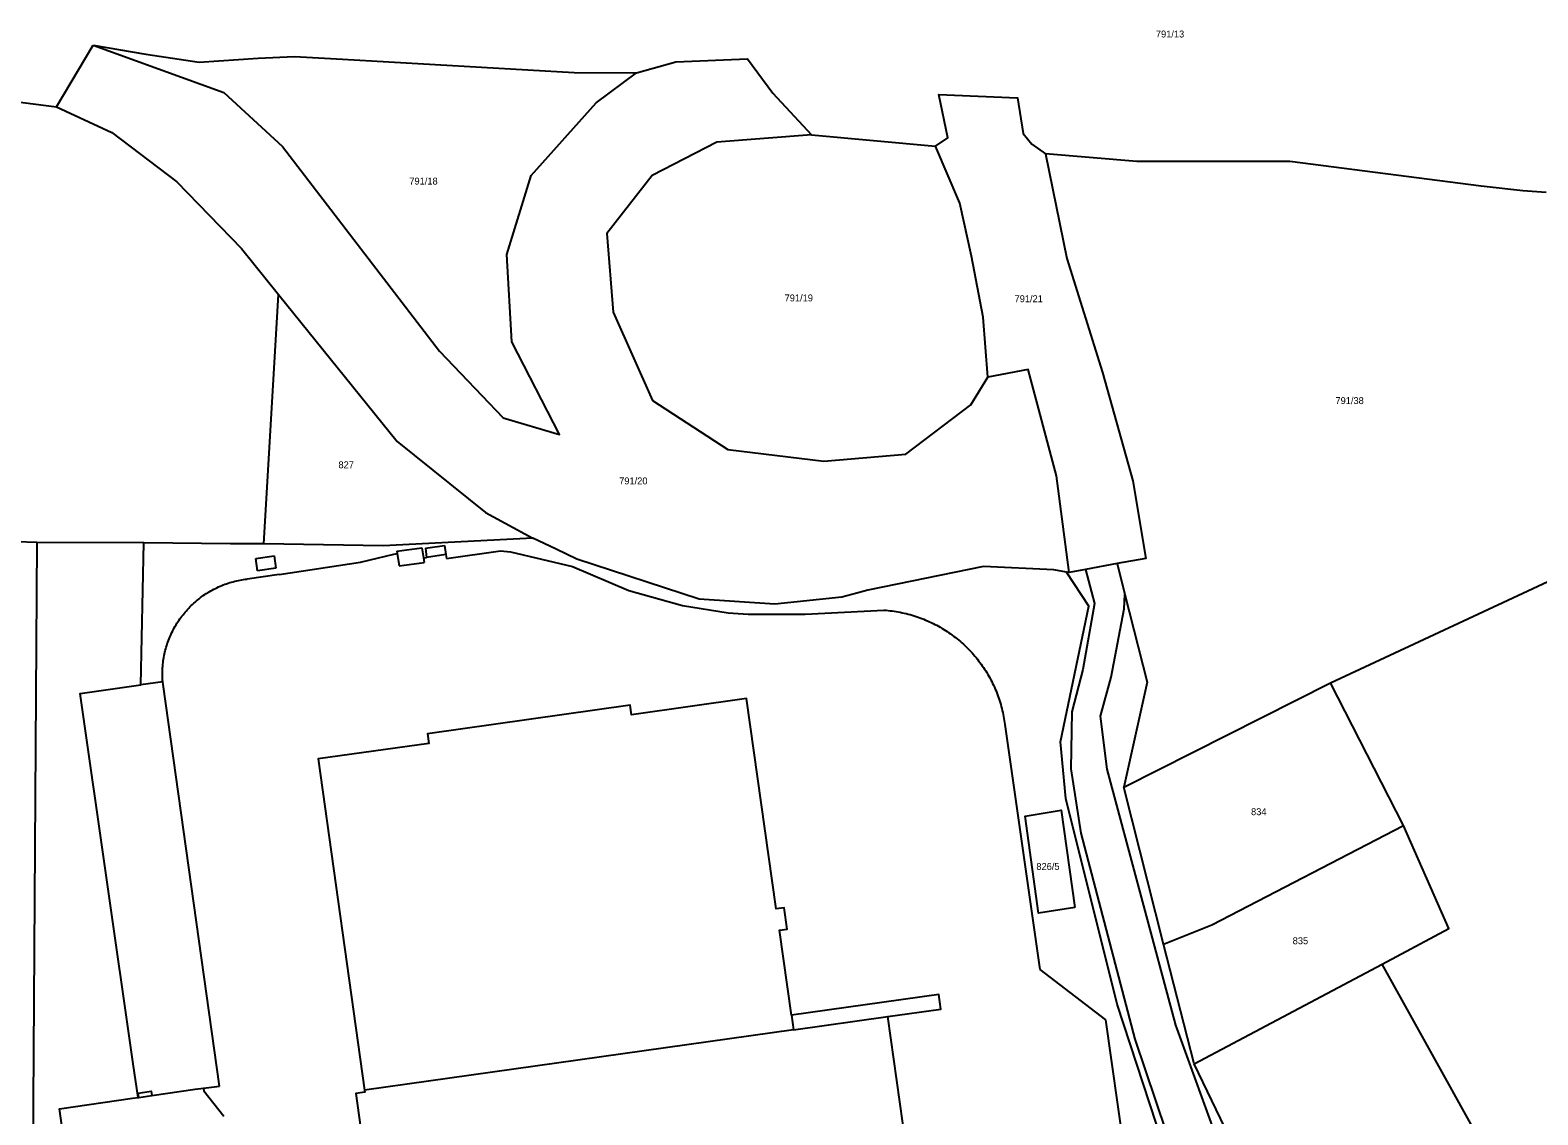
# Model space of a CAD drawing. Extents: x -724107 to -720612, y -1045267 to -1038441.
# Drawn here: x -722446.5 to -722076.6, y -1042139.6 to -1041873.6 of the extents above; entities that cross this region are included whole.
import ezdxf

# ---------------------------------------------------------------- set-up
doc = ezdxf.new("R2010")
doc.units = 0
for name, color, linetype in [('Hranice parcel', 7, 'Continuous'), ('Parcelní čísla', 7, 'Continuous'), ('Vnitřní kresba', 7, 'Continuous')]:
    doc.layers.add(name, color=color, linetype=linetype)

msp = doc.modelspace()

# ---------------------------------------------------------------- linework, layer by layer
at = {"layer": 'Hranice parcel'}
for p, q in [((-722440.03, -1041892.47), (-722431.05, -1041877.29)), ((-722254.78, -1041899.33), (-722224.36, -1041902.12)), ((-722389.18, -1041999.58), (-722385.61, -1041938.45)), ((-722444.86, -1041999.31), (-722455.86, -1041998.92)), ((-722127.51, -1042033.68), (-722052.4, -1041998.72)), ((-722418.62, -1041999.39), (-722444.86, -1041999.31)), ((-722191.63, -1042006.63), (-722192.28, -1042006.58)), ((-722178.22, -1042059.28), (-722127.51, -1042033.68)), ((-722109.58, -1042068.69), (-722127.51, -1042033.68)), ((-722168.41, -1042097.79), (-722178.22, -1042059.28)), ((-722160.95, -1042127.11), (-722168.41, -1042097.79)), ((-722160.95, -1042127.11), (-722114.81, -1042102.69))]:
    msp.add_line(p, q, dxfattribs=at)
for points in [[(-722559.17, -1041879.54), (-722499.95, -1041887.14), (-722479.65, -1041889.29), (-722461.08, -1041889.78), (-722440.03, -1041892.47)], [(-722431.05, -1041877.29), (-722399.03, -1041888.96), (-722384.57, -1041902.14), (-722346.09, -1041952.33), (-722330.45, -1041968.71), (-722316.63, -1041972.81), (-722328.37, -1041950.1), (-722329.56, -1041928.65), (-722323.6, -1041909.29), (-722307.63, -1041891.48), (-722297.74, -1041884.08)], [(-722431.05, -1041877.29), (-722418.1, -1041879.52), (-722405.08, -1041881.47), (-722390.58, -1041880.55), (-722381.67, -1041880.14), (-722369.92, -1041880.79), (-722313.06, -1041884.07), (-722297.74, -1041884.08)], [(-722297.74, -1041884.08), (-722288.13, -1041881.42), (-722270.51, -1041880.67), (-722264.33, -1041889.11), (-722254.78, -1041899.33)], [(-722224.36, -1041902.12), (-722221.4, -1041900.03), (-722223.56, -1041889.45), (-722204.3, -1041890.24), (-722202.86, -1041899.01), (-722200.78, -1041901.62), (-722197.38, -1041904)], [(-722440.03, -1041892.47), (-722426.49, -1041898.72), (-722410.51, -1041910.82), (-722394.69, -1041927.21), (-722385.61, -1041938.45)], [(-722254.78, -1041899.33), (-722278.07, -1041901.09), (-722293.88, -1041909.26), (-722305.03, -1041923.53), (-722303.48, -1041942.79), (-722293.81, -1041964.44), (-722275.3, -1041976.5), (-722251.78, -1041979.32), (-722231.66, -1041977.61), (-722215.75, -1041965.55), (-722211.54, -1041958.76)], [(-722211.54, -1041958.76), (-722212.66, -1041943.99), (-722215.59, -1041929.1), (-722218.38, -1041916.04), (-722224.36, -1041902.12)], [(-722197.38, -1041904), (-722192.19, -1041929.63), (-722183.38, -1041957.63), (-722176, -1041984.19), (-722172.81, -1042003.19), (-722179.83, -1042004.47)], [(-722074.55, -1041913.44), (-722080.25, -1041913.08), (-722090.49, -1041911.88), (-722137.42, -1041905.89), (-722175, -1041905.89), (-722197.38, -1041904)], [(-722385.61, -1041938.45), (-722356.48, -1041974.51), (-722334.78, -1041991.95), (-722323.15, -1041998.18)], [(-722191.63, -1042006.63), (-722194.67, -1041982.95), (-722201.69, -1041956.89), (-722211.54, -1041958.76)], [(-722323.15, -1041998.18), (-722359.88, -1042000.06), (-722389.18, -1041999.58)], [(-722192.28, -1042006.58), (-722195.38, -1042006), (-722212.6, -1042005.2), (-722241, -1042011), (-722243.67, -1042011.71), (-722247.33, -1042012.69), (-722263.78, -1042014.42), (-722282.4, -1042013.21), (-722312.38, -1042003.35), (-722317.44, -1042000.92), (-722323.15, -1041998.18)], [(-722444.86, -1041999.31), (-722446.05, -1042174.06), (-722455.74, -1042240.69)], [(-722420.05, -1042135.38), (-722421.24, -1042127.1), (-722434.24, -1042036.35), (-722419.33, -1042034.21), (-722418.62, -1041999.39)], [(-722389.18, -1041999.58), (-722397.38, -1041999.58), (-722418.62, -1041999.39)], [(-722179.83, -1042004.47), (-722187.56, -1042005.89), (-722191.63, -1042006.63)], [(-722179.83, -1042004.47), (-722177.9, -1042012.03), (-722172.42, -1042033.54), (-722178.22, -1042059.28)], [(-722190.74, -1042277.97), (-722190.44, -1042280.06), (-722180.31, -1042278.78), (-722180.98, -1042273.73), (-722175.1, -1042272.53), (-722173.06, -1042272.13), (-722171.08, -1042271.74), (-722174.85, -1042243.48), (-722184.96, -1042169.44), (-722168.64, -1042146.69), (-722179.78, -1042112.48), (-722192.38, -1042062.06), (-722193.76, -1042048.13), (-722186.74, -1042014.88), (-722192.28, -1042006.58)], [(-722231.69, -1042146.91), (-722236.12, -1042115.5), (-722223.04, -1042113.7), (-722223.57, -1042110.13), (-722259.72, -1042115.23), (-722262.7, -1042094.36), (-722260.81, -1042094.09), (-722261.51, -1042088.86), (-722263.45, -1042089.13), (-722270.72, -1042037.57), (-722298.96, -1042041.56), (-722299.29, -1042039.2), (-722349.02, -1042046.24), (-722348.69, -1042048.6), (-722375.88, -1042052.37), (-722364.47, -1042133.58), (-722364.4, -1042134.05), (-722366.62, -1042134.4), (-722365.47, -1042142.64)], [(-722190.21, -1042088.75), (-722199.09, -1042090.21), (-722202.42, -1042066.38), (-722193.57, -1042064.88), (-722190.21, -1042088.75)], [(-722168.41, -1042097.79), (-722156.62, -1042093.07), (-722109.58, -1042068.69)], [(-722114.81, -1042102.69), (-722098.43, -1042093.91), (-722109.58, -1042068.69)], [(-722038.75, -1042262.52), (-722056.71, -1042215.04), (-722080.39, -1042164.62), (-722114.81, -1042102.69)], [(-722093.69, -1042281.52), (-722117.6, -1042217.05), (-722160.95, -1042127.11)], [(-722427.99, -1042216.78), (-722439.33, -1042138.16), (-722421.42, -1042135.58), (-722420.05, -1042135.38)], [(-722420.05, -1042135.38), (-722419.84, -1042135.35), (-722420, -1042134.29), (-722416.84, -1042133.83), (-722416.69, -1042134.9), (-722406.02, -1042133.36), (-722403.99, -1042133.07), (-722403.98, -1042133.16), (-722403.89, -1042133.76), (-722399.02, -1042139.92)]]:
    msp.add_lwpolyline(points, dxfattribs=at)
at = {"layer": 'Vnitřní kresba'}
for p, q in [((-722391.15, -1042003.21), (-722386.65, -1042002.59)), ((-722386.65, -1042002.59), (-722386.23, -1042005.6)), ((-722365.44, -1042004.1), (-722357.28, -1042002.14)), ((-722357.28, -1042002.14), (-722356.43, -1042001.94)), ((-722356.51, -1042001.43), (-722350.42, -1042000.57)), ((-722356.51, -1042001.43), (-722356.43, -1042001.94)), ((-722356.43, -1042001.94), (-722355.96, -1042005.03)), ((-722350.42, -1042000.57), (-722350.04, -1042003.05)), ((-722349.51, -1042000.66), (-722344.86, -1042000.03)), ((-722349.51, -1042000.66), (-722349.25, -1042002.93)), ((-722344.54, -1042002.22), (-722349.25, -1042002.93)), ((-722344.86, -1042000.03), (-722344.54, -1042002.22)), ((-722344.54, -1042002.22), (-722344.35, -1042003.17)), ((-722344.35, -1042003.17), (-722331.12, -1042001.34)), ((-722331.12, -1042001.34), (-722328.64, -1042001.54)), ((-722328.64, -1042001.54), (-722313.43, -1042005.13)), ((-722390.73, -1042006.25), (-722391.15, -1042003.21)), ((-722386.23, -1042005.6), (-722390.73, -1042006.25)), ((-722385.39, -1042007.17), (-722365.44, -1042004.1)), ((-722355.96, -1042005.03), (-722349.87, -1042004.17)), ((-722350.04, -1042003.05), (-722349.25, -1042002.93)), ((-722350.04, -1042003.05), (-722349.87, -1042004.17)), ((-722313.43, -1042005.13), (-722299.64, -1042011.08)), ((-722187.56, -1042005.89), (-722185.34, -1042014.23)), ((-722385.39, -1042007.17), (-722393.3, -1042008.25)), ((-722299.64, -1042011.08), (-722286.45, -1042014.7)), ((-722178.09, -1042015.59), (-722177.9, -1042012.03)), ((-722286.45, -1042014.7), (-722275.27, -1042016.51)), ((-722275.27, -1042016.51), (-722270.36, -1042016.88)), ((-722270.36, -1042016.88), (-722256.34, -1042016.83)), ((-722256.34, -1042016.83), (-722237.03, -1042015.86)), ((-722185.34, -1042014.23), (-722188.23, -1042030.44)), ((-722181.29, -1042032.34), (-722178.09, -1042015.59)), ((-722188.23, -1042030.44), (-722190.91, -1042040.83)), ((-722413.98, -1042033.44), (-722419.33, -1042034.21)), ((-722413.92, -1042034.08), (-722413.98, -1042033.44)), ((-722400.04, -1042132.62), (-722413.92, -1042034.08)), ((-722183.87, -1042041.87), (-722181.29, -1042032.34)), ((-722190.91, -1042040.83), (-722191.15, -1042054.81)), ((-722182.28, -1042054.88), (-722183.87, -1042041.87)), ((-722207.37, -1042043.92), (-722198.81, -1042104)), ((-722191.15, -1042054.81), (-722188.7, -1042070.57)), ((-722165.43, -1042117.66), (-722182.28, -1042054.88)), ((-722188.7, -1042070.57), (-722175.51, -1042121.07)), ((-722198.81, -1042104), (-722182.67, -1042116.3)), ((-722259.72, -1042115.23), (-722259.23, -1042118.79)), ((-722259.23, -1042118.79), (-722236.12, -1042115.5)), ((-722182.67, -1042116.3), (-722177.54, -1042152.87)), ((-722259.23, -1042118.79), (-722364.47, -1042133.58)), ((-722149.07, -1042162.69), (-722165.43, -1042117.66)), ((-722175.51, -1042121.07), (-722167.82, -1042143.88)), ((-722419.84, -1042135.35), (-722416.69, -1042134.9)), ((-722403.99, -1042133.07), (-722400.04, -1042132.62))]:
    msp.add_line(p, q, dxfattribs=at)
for points in [[(-722413.98, -1042033.44), (-722414.01, -1042033.01), (-722414.04, -1042032.58), (-722414.05, -1042032.16), (-722414.06, -1042031.73), (-722414.06, -1042031.3), (-722414.05, -1042030.87), (-722414.04, -1042030.44), (-722414.01, -1042030.01), (-722413.98, -1042029.58), (-722413.94, -1042029.16), (-722413.89, -1042028.73), (-722413.84, -1042028.3), (-722413.78, -1042027.88), (-722413.7, -1042027.46), (-722413.63, -1042027.03), (-722413.54, -1042026.61), (-722413.45, -1042026.19), (-722413.35, -1042025.78), (-722413.24, -1042025.36), (-722413.12, -1042024.95), (-722413, -1042024.54), (-722412.86, -1042024.13), (-722412.73, -1042023.72), (-722412.58, -1042023.32), (-722412.43, -1042022.92), (-722412.27, -1042022.52), (-722412.1, -1042022.13), (-722411.92, -1042021.73), (-722411.74, -1042021.35), (-722411.55, -1042020.96), (-722411.35, -1042020.58), (-722411.15, -1042020.2), (-722410.94, -1042019.83), (-722410.72, -1042019.46), (-722410.49, -1042019.09), (-722410.26, -1042018.73), (-722410.03, -1042018.37), (-722409.78, -1042018.02), (-722409.53, -1042017.67), (-722409.28, -1042017.33), (-722409.01, -1042016.99), (-722408.74, -1042016.66), (-722408.47, -1042016.33), (-722408.19, -1042016), (-722407.9, -1042015.68), (-722407.61, -1042015.37), (-722407.31, -1042015.06), (-722407, -1042014.76), (-722406.69, -1042014.46), (-722406.38, -1042014.17), (-722406.06, -1042013.89), (-722405.73, -1042013.61), (-722405.4, -1042013.33), (-722405.07, -1042013.07), (-722404.72, -1042012.81), (-722404.38, -1042012.55), (-722404.03, -1042012.3), (-722403.68, -1042012.06), (-722403.32, -1042011.82), (-722402.95, -1042011.59), (-722402.59, -1042011.37), (-722402.21, -1042011.16), (-722401.84, -1042010.95), (-722401.46, -1042010.75), (-722401.08, -1042010.55), (-722400.69, -1042010.36), (-722400.3, -1042010.18), (-722399.91, -1042010.01), (-722399.52, -1042009.84), (-722399.12, -1042009.69), (-722398.72, -1042009.53), (-722398.31, -1042009.39), (-722397.91, -1042009.25), (-722397.5, -1042009.12), (-722397.08, -1042009), (-722396.67, -1042008.89), (-722396.26, -1042008.78), (-722395.84, -1042008.68), (-722395.42, -1042008.59), (-722395, -1042008.51), (-722394.57, -1042008.43), (-722394.15, -1042008.36), (-722393.73, -1042008.3), (-722393.3, -1042008.25)], [(-722237.03, -1042015.86), (-722236.53, -1042015.9), (-722236.03, -1042015.95), (-722235.53, -1042016), (-722235.03, -1042016.06), (-722234.53, -1042016.13), (-722234.04, -1042016.21), (-722233.54, -1042016.3), (-722233.05, -1042016.39), (-722232.55, -1042016.49), (-722232.06, -1042016.6), (-722231.57, -1042016.72), (-722231.09, -1042016.84), (-722230.6, -1042016.97), (-722230.12, -1042017.11), (-722229.64, -1042017.26), (-722229.16, -1042017.41), (-722228.68, -1042017.58), (-722228.21, -1042017.74), (-722227.74, -1042017.92), (-722227.27, -1042018.1), (-722226.81, -1042018.3), (-722226.34, -1042018.49), (-722225.89, -1042018.7), (-722225.43, -1042018.91), (-722224.98, -1042019.13), (-722224.53, -1042019.36), (-722224.08, -1042019.59), (-722223.64, -1042019.83), (-722223.21, -1042020.08), (-722222.77, -1042020.34), (-722222.34, -1042020.6), (-722221.92, -1042020.87), (-722221.5, -1042021.14), (-722221.08, -1042021.42), (-722220.67, -1042021.71), (-722220.26, -1042022), (-722219.86, -1042022.3), (-722219.46, -1042022.61), (-722219.07, -1042022.92), (-722218.68, -1042023.24), (-722218.29, -1042023.57), (-722217.92, -1042023.9), (-722217.54, -1042024.23), (-722217.17, -1042024.58), (-722216.81, -1042024.93), (-722216.45, -1042025.28), (-722216.1, -1042025.64), (-722215.76, -1042026), (-722215.42, -1042026.37), (-722215.08, -1042026.75), (-722214.76, -1042027.13), (-722214.43, -1042027.52), (-722214.12, -1042027.91), (-722213.81, -1042028.3), (-722213.5, -1042028.7), (-722213.2, -1042029.11), (-722212.91, -1042029.52), (-722212.63, -1042029.93), (-722212.35, -1042030.35), (-722212.08, -1042030.78), (-722211.82, -1042031.2), (-722211.56, -1042031.63), (-722211.31, -1042032.07), (-722211.06, -1042032.51), (-722210.82, -1042032.95), (-722210.59, -1042033.4), (-722210.37, -1042033.85), (-722210.15, -1042034.3), (-722209.94, -1042034.76), (-722209.74, -1042035.22), (-722209.54, -1042035.68), (-722209.36, -1042036.15), (-722209.18, -1042036.62), (-722209, -1042037.09), (-722208.84, -1042037.56), (-722208.68, -1042038.04), (-722208.53, -1042038.52), (-722208.38, -1042039), (-722208.25, -1042039.48), (-722208.12, -1042039.97), (-722208, -1042040.46), (-722207.89, -1042040.95), (-722207.78, -1042041.44), (-722207.68, -1042041.93), (-722207.59, -1042042.43), (-722207.51, -1042042.93), (-722207.44, -1042043.42), (-722207.37, -1042043.92)]]:
    msp.add_lwpolyline(points, dxfattribs=at)

# ---------------------------------------------------------------- texts
at = {"layer": 'Parcelní čísla'}
for s, p in [('791/13', (-722170.32, -1041875.44)), ('791/18', (-722353.48, -1041911.51)), ('791/19', (-722261.41, -1041940.16)), ('791/21', (-722204.99, -1041940.35)), ('791/38', (-722126.26, -1041965.34)), ('827', (-722370.87, -1041981.08)), ('791/20', (-722302, -1041985.03)), ('834', (-722146.97, -1042066.15)), ('826/5', (-722199.64, -1042079.58)), ('835', (-722136.75, -1042097.79))]:
    msp.add_text(s, height=1.7, dxfattribs=at).set_placement(p)

doc.saveas('drawing.dxf')
